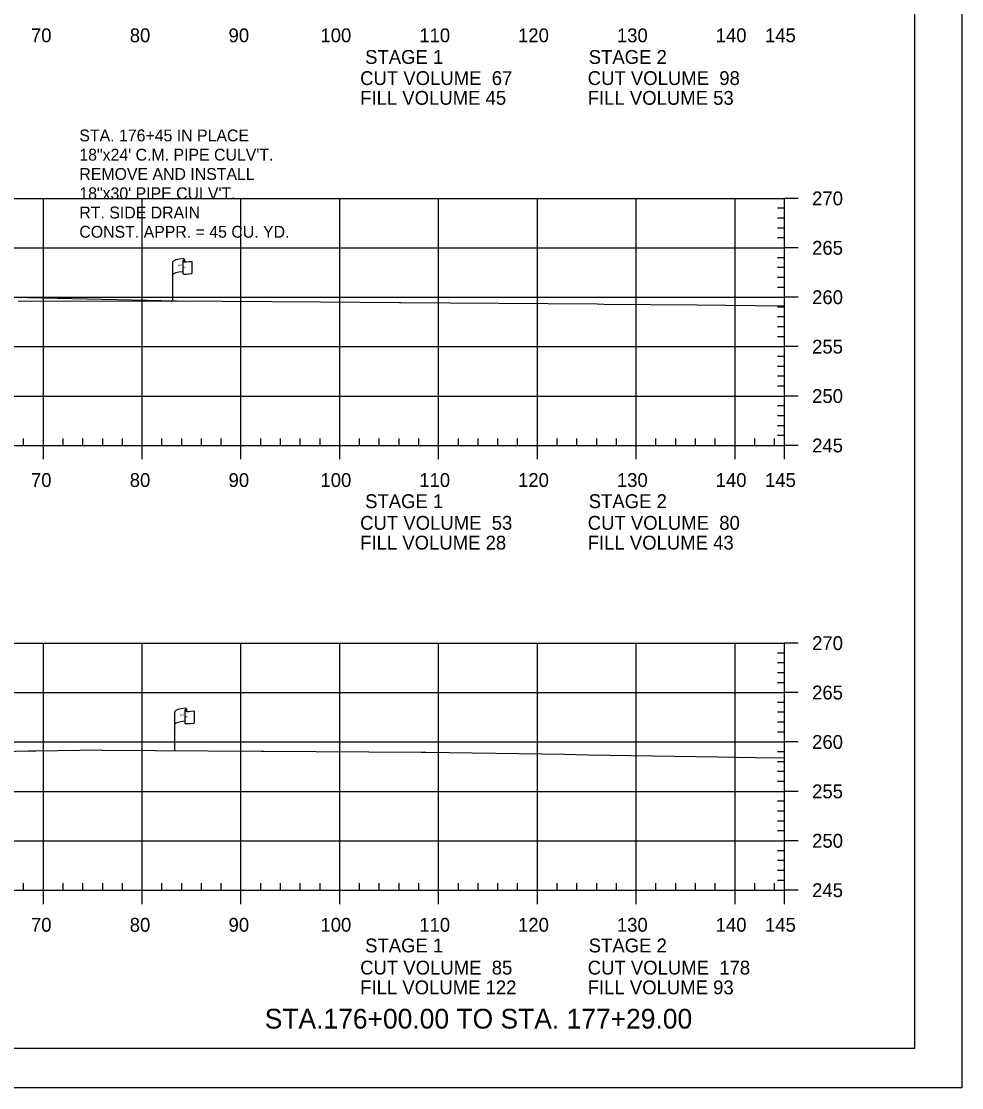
# Model space of a CAD drawing. Extents: x 1365647 to 1367999, y 387113 to 400173.
# Drawn here: x 1365961.9 to 1366057, y 387586.1 to 387694 of the extents above; entities that cross this region are included whole.
import ezdxf

# ---------------------------------------------------------------- set-up
doc = ezdxf.new("R2010")
doc.units = 0
for name, color, linetype in [('E_Existing ROW', 7, 'Continuous'), ('R_Axis', 7, 'Continuous'), ('R_Axis Annot', 7, 'Continuous'), ('R_Border', 7, 'Continuous'), ('R_Draft', 7, 'Continuous'), ('R_Drive', 7, 'Continuous'), ('R_Exist Surface', 7, 'Continuous'), ('R_Grid', 7, 'Continuous'), ('R_No Plot', 7, 'Continuous')]:
    doc.layers.add(name, color=color, linetype=linetype)

msp = doc.modelspace()

# ---------------------------------------------------------------- linework, layer by layer
at = {"layer": 'E_Existing ROW'}
for p, q in [((1365977.2, 387665.67), (1365977.2, 387669.62)), ((1365978.19, 387669.72), (1365978.19, 387669.7)), ((1365978.19, 387669.7), (1365978.19, 387668.48)), ((1365978.36, 387669.87), (1365978.36, 387669.63)), ((1365979.13, 387669.68), (1365979.13, 387668.44)), ((1365978.4, 387624.23), (1365978.4, 387624.21)), ((1365978.4, 387624.21), (1365978.4, 387622.99)), ((1365978.57, 387624.38), (1365978.57, 387624.14)), ((1365977.4, 387620.18), (1365977.4, 387624.13)), ((1365979.34, 387624.19), (1365979.34, 387622.95))]:
    msp.add_line(p, q, dxfattribs=at)
for centre, radius, start, end in [((1365978.27, 387669.72), 0.078, 88.6458, 274.2828), ((1365978.28, 387669.87), 0.0783, 263.0712, 93.9564), ((1365978.27, 387668.48), 0.0783, 180, 273.9564), ((1365978.48, 387624.23), 0.078, 88.6458, 274.2828), ((1365978.49, 387624.38), 0.0783, 263.0712, 93.9564), ((1365978.48, 387622.99), 0.0783, 180, 273.9564)]:
    msp.add_arc(centre, radius, start, end, dxfattribs=at)
for centre, major_axis, ratio, start_param, end_param in [((1365978.78, 387669.67), (-1.58, -0.04), 0.19887, 5.030368, 6.283185), ((1365979.49, 387669.78), (-1.23, -0.13), 0.052933, 0.159456, 1.268315), ((1365978.77, 387668.35), (-1.58, -0.04), 0.19887, 5.083035, 6.194897), ((1365979.49, 387668.54), (-1.23, -0.13), 0.052933, 0.159456, 1.268315), ((1365978.99, 387624.18), (-1.58, -0.04), 0.19887, 5.030368, 6.283185), ((1365978.98, 387622.86), (-1.58, -0.04), 0.19887, 5.083035, 6.194897), ((1365979.69, 387624.29), (-1.23, -0.13), 0.052933, 0.159456, 1.268315), ((1365979.69, 387623.05), (-1.23, -0.13), 0.052933, 0.159456, 1.268315)]:
    msp.add_ellipse(centre, major_axis=major_axis, ratio=ratio, start_param=start_param, end_param=end_param, dxfattribs=at)
at = {"layer": 'R_Axis'}
for p, q in [((1366039.09, 387651.05), (1366039.09, 387676.05)), ((1366040.49, 387676.05), (1366039.09, 387676.05)), ((1366039.09, 387675.05), (1366038.39, 387675.05)), ((1366039.09, 387674.05), (1366038.39, 387674.05)), ((1366039.09, 387673.05), (1366038.39, 387673.05)), ((1366039.09, 387672.05), (1366038.39, 387672.05)), ((1366040.49, 387671.05), (1366039.09, 387671.05)), ((1366039.09, 387670.05), (1366038.39, 387670.05)), ((1366039.09, 387669.05), (1366038.39, 387669.05)), ((1366039.09, 387668.05), (1366038.39, 387668.05)), ((1366039.09, 387667.05), (1366038.39, 387667.05)), ((1366040.49, 387666.05), (1366039.09, 387666.05)), ((1366039.09, 387665.05), (1366038.39, 387665.05)), ((1366039.09, 387664.05), (1366038.39, 387664.05)), ((1366039.09, 387663.05), (1366038.39, 387663.05)), ((1366039.09, 387662.05), (1366038.39, 387662.05)), ((1366040.49, 387661.05), (1366039.09, 387661.05)), ((1366039.09, 387660.05), (1366038.39, 387660.05)), ((1366039.09, 387659.05), (1366038.39, 387659.05)), ((1366039.09, 387658.05), (1366038.39, 387658.05)), ((1366039.09, 387657.05), (1366038.39, 387657.05)), ((1366040.49, 387656.05), (1366039.09, 387656.05)), ((1366039.09, 387655.05), (1366038.39, 387655.05)), ((1366039.09, 387654.05), (1366038.39, 387654.05)), ((1366039.09, 387653.05), (1366038.39, 387653.05)), ((1365962.09, 387651.05), (1365962.09, 387651.75)), ((1365966.09, 387651.05), (1365966.09, 387651.75)), ((1365968.09, 387651.05), (1365968.09, 387651.75)), ((1365970.09, 387651.05), (1365970.09, 387651.75)), ((1365972.09, 387651.05), (1365972.09, 387651.75)), ((1365976.09, 387651.05), (1365976.09, 387651.75)), ((1365978.09, 387651.05), (1365978.09, 387651.75)), ((1365980.09, 387651.05), (1365980.09, 387651.75)), ((1365982.09, 387651.05), (1365982.09, 387651.75)), ((1365986.09, 387651.05), (1365986.09, 387651.75)), ((1365988.09, 387651.05), (1365988.09, 387651.75)), ((1365990.09, 387651.05), (1365990.09, 387651.75)), ((1365992.09, 387651.05), (1365992.09, 387651.75)), ((1365996.09, 387651.05), (1365996.09, 387651.75)), ((1365998.09, 387651.05), (1365998.09, 387651.75)), ((1366000.09, 387651.05), (1366000.09, 387651.75)), ((1366002.09, 387651.05), (1366002.09, 387651.75)), ((1366006.09, 387651.05), (1366006.09, 387651.75)), ((1366008.09, 387651.05), (1366008.09, 387651.75)), ((1366010.09, 387651.05), (1366010.09, 387651.75)), ((1366012.09, 387651.05), (1366012.09, 387651.75)), ((1366016.09, 387651.05), (1366016.09, 387651.75)), ((1366018.09, 387651.05), (1366018.09, 387651.75)), ((1366020.09, 387651.05), (1366020.09, 387651.75)), ((1366022.09, 387651.05), (1366022.09, 387651.75)), ((1366026.09, 387651.05), (1366026.09, 387651.75)), ((1366028.09, 387651.05), (1366028.09, 387651.75)), ((1366030.09, 387651.05), (1366030.09, 387651.75)), ((1366032.09, 387651.05), (1366032.09, 387651.75)), ((1366036.09, 387651.05), (1366036.09, 387651.75)), ((1366038.09, 387651.05), (1366038.09, 387651.75)), ((1366039.09, 387652.05), (1366038.39, 387652.05)), ((1365749.09, 387651.05), (1366039.09, 387651.05)), ((1365964.09, 387649.65), (1365964.09, 387651.05)), ((1365974.09, 387649.65), (1365974.09, 387651.05)), ((1365984.09, 387649.65), (1365984.09, 387651.05)), ((1365994.09, 387649.65), (1365994.09, 387651.05)), ((1366004.09, 387649.65), (1366004.09, 387651.05)), ((1366014.09, 387649.65), (1366014.09, 387651.05)), ((1366024.09, 387649.65), (1366024.09, 387651.05)), ((1366034.09, 387649.65), (1366034.09, 387651.05)), ((1366039.09, 387649.65), (1366039.09, 387651.05)), ((1366040.49, 387651.05), (1366039.09, 387651.05)), ((1366039.09, 387606.05), (1366039.09, 387631.05)), ((1366040.49, 387631.05), (1366039.09, 387631.05)), ((1366039.09, 387630.05), (1366038.39, 387630.05)), ((1366039.09, 387629.05), (1366038.39, 387629.05)), ((1366039.09, 387628.05), (1366038.39, 387628.05)), ((1366039.09, 387627.05), (1366038.39, 387627.05)), ((1366040.49, 387626.05), (1366039.09, 387626.05)), ((1366039.09, 387625.05), (1366038.39, 387625.05)), ((1366039.09, 387624.05), (1366038.39, 387624.05)), ((1366039.09, 387623.05), (1366038.39, 387623.05)), ((1366039.09, 387622.05), (1366038.39, 387622.05)), ((1366040.49, 387621.05), (1366039.09, 387621.05)), ((1366039.09, 387620.05), (1366038.39, 387620.05)), ((1366039.09, 387619.05), (1366038.39, 387619.05)), ((1366039.09, 387618.05), (1366038.39, 387618.05)), ((1366039.09, 387617.05), (1366038.39, 387617.05)), ((1366040.49, 387616.05), (1366039.09, 387616.05)), ((1366039.09, 387615.05), (1366038.39, 387615.05)), ((1366039.09, 387614.05), (1366038.39, 387614.05)), ((1366039.09, 387613.05), (1366038.39, 387613.05)), ((1366039.09, 387612.05), (1366038.39, 387612.05)), ((1366040.49, 387611.05), (1366039.09, 387611.05)), ((1366039.09, 387610.05), (1366038.39, 387610.05)), ((1366039.09, 387609.05), (1366038.39, 387609.05)), ((1366039.09, 387608.05), (1366038.39, 387608.05)), ((1366039.09, 387607.05), (1366038.39, 387607.05)), ((1365749.09, 387606.05), (1366039.09, 387606.05)), ((1365962.09, 387606.05), (1365962.09, 387606.75)), ((1365964.09, 387604.65), (1365964.09, 387606.05)), ((1365966.09, 387606.05), (1365966.09, 387606.75)), ((1365968.09, 387606.05), (1365968.09, 387606.75)), ((1365970.09, 387606.05), (1365970.09, 387606.75)), ((1365972.09, 387606.05), (1365972.09, 387606.75)), ((1365974.09, 387604.65), (1365974.09, 387606.05)), ((1365976.09, 387606.05), (1365976.09, 387606.75)), ((1365978.09, 387606.05), (1365978.09, 387606.75)), ((1365980.09, 387606.05), (1365980.09, 387606.75)), ((1365982.09, 387606.05), (1365982.09, 387606.75)), ((1365984.09, 387604.65), (1365984.09, 387606.05)), ((1365986.09, 387606.05), (1365986.09, 387606.75)), ((1365988.09, 387606.05), (1365988.09, 387606.75)), ((1365990.09, 387606.05), (1365990.09, 387606.75)), ((1365992.09, 387606.05), (1365992.09, 387606.75)), ((1365994.09, 387604.65), (1365994.09, 387606.05)), ((1365996.09, 387606.05), (1365996.09, 387606.75)), ((1365998.09, 387606.05), (1365998.09, 387606.75)), ((1366000.09, 387606.05), (1366000.09, 387606.75)), ((1366002.09, 387606.05), (1366002.09, 387606.75)), ((1366004.09, 387604.65), (1366004.09, 387606.05)), ((1366006.09, 387606.05), (1366006.09, 387606.75)), ((1366008.09, 387606.05), (1366008.09, 387606.75)), ((1366010.09, 387606.05), (1366010.09, 387606.75)), ((1366012.09, 387606.05), (1366012.09, 387606.75)), ((1366014.09, 387604.65), (1366014.09, 387606.05)), ((1366016.09, 387606.05), (1366016.09, 387606.75)), ((1366018.09, 387606.05), (1366018.09, 387606.75)), ((1366020.09, 387606.05), (1366020.09, 387606.75)), ((1366022.09, 387606.05), (1366022.09, 387606.75)), ((1366024.09, 387604.65), (1366024.09, 387606.05)), ((1366026.09, 387606.05), (1366026.09, 387606.75)), ((1366028.09, 387606.05), (1366028.09, 387606.75)), ((1366030.09, 387606.05), (1366030.09, 387606.75)), ((1366032.09, 387606.05), (1366032.09, 387606.75)), ((1366034.09, 387604.65), (1366034.09, 387606.05)), ((1366036.09, 387606.05), (1366036.09, 387606.75)), ((1366038.09, 387606.05), (1366038.09, 387606.75)), ((1366039.09, 387604.65), (1366039.09, 387606.05)), ((1366040.49, 387606.05), (1366039.09, 387606.05))]:
    msp.add_line(p, q, dxfattribs=at)
at = {"layer": 'R_Border'}
for q in [(1366052.27, 387795.51), (1365736.09, 387590.05)]:
    msp.add_line((1366052.27, 387590.05), q, dxfattribs=at)
at = {"layer": 'R_Drive'}
msp.add_line((1365938.56, 387666.54), (1365979.09, 387665.66), dxfattribs=at)
at = {"layer": 'R_Exist Surface'}
for points in [[(1365961.54, 387665.66), (1365977.21, 387665.67), (1365977.25, 387665.67), (1365977.26, 387665.67), (1365992.17, 387665.58), (1366000.13, 387665.53), (1366000.24, 387665.53), (1366000.27, 387665.53), (1366020.12, 387665.37), (1366020.81, 387665.36), (1366030.27, 387665.28), (1366039.09, 387665.19)], [(1365960, 387620.09), (1365962.56, 387620.16), (1365963.34, 387620.16), (1365969.99, 387620.24), (1365970.05, 387620.23), (1365986.12, 387620.12), (1365986.41, 387620.12), (1366002.33, 387620.01), (1366002.8, 387620.01), (1366016.89, 387619.8), (1366019.2, 387619.76), (1366032.34, 387619.56), (1366036.13, 387619.49), (1366039.09, 387619.45)]]:
    msp.add_lwpolyline(points, dxfattribs=at)
at = {"layer": 'R_Grid'}
for p, q in [((1365749.09, 387676.05), (1366039.09, 387676.05)), ((1365964.09, 387651.05), (1365964.09, 387676.05)), ((1365974.09, 387651.05), (1365974.09, 387676.05)), ((1365984.09, 387651.05), (1365984.09, 387676.05)), ((1365994.09, 387651.05), (1365994.09, 387676.05)), ((1366004.09, 387651.05), (1366004.09, 387676.05)), ((1366014.09, 387651.05), (1366014.09, 387676.05)), ((1366024.09, 387651.05), (1366024.09, 387676.05)), ((1366034.09, 387651.05), (1366034.09, 387676.05)), ((1366039.09, 387651.05), (1366039.09, 387676.05)), ((1365749.09, 387671.05), (1366039.09, 387671.05)), ((1365749.09, 387666.05), (1366039.09, 387666.05)), ((1365749.09, 387661.05), (1366039.09, 387661.05)), ((1365749.09, 387656.05), (1366039.09, 387656.05)), ((1365749.09, 387651.05), (1366039.09, 387651.05)), ((1365749.09, 387631.05), (1366039.09, 387631.05)), ((1365964.09, 387606.05), (1365964.09, 387631.05)), ((1365974.09, 387606.05), (1365974.09, 387631.05)), ((1365984.09, 387606.05), (1365984.09, 387631.05)), ((1365994.09, 387606.05), (1365994.09, 387631.05)), ((1366004.09, 387606.05), (1366004.09, 387631.05)), ((1366014.09, 387606.05), (1366014.09, 387631.05)), ((1366024.09, 387606.05), (1366024.09, 387631.05)), ((1366034.09, 387606.05), (1366034.09, 387631.05)), ((1366039.09, 387606.05), (1366039.09, 387631.05)), ((1365749.09, 387626.05), (1366039.09, 387626.05)), ((1365749.09, 387621.05), (1366039.09, 387621.05)), ((1365749.09, 387616.05), (1366039.09, 387616.05)), ((1365749.09, 387611.05), (1366039.09, 387611.05)), ((1365749.09, 387606.05), (1366039.09, 387606.05))]:
    msp.add_line(p, q, dxfattribs=at)
at = {"layer": 'R_No Plot'}
msp.add_line((1365723.69, 387586.08), (1366057.03, 387586.08), dxfattribs=at)
msp.add_lwpolyline([(1365723.69, 387799.41), (1366057.03, 387799.41), (1366057.03, 387586.07), (1365723.69, 387586.07)], close=True, dxfattribs=at)

# ---------------------------------------------------------------- texts
at = {"layer": 'E_Existing ROW'}
for s, height, rotation, p in [('DWB 11-9-07', 0.001, 90, (1365978.36, 387669.63)), ('R ', 0.2, 9.9884, (1365977.72, 387669.12)), (' O', 0.2, 9.9884, (1365977.86, 387669.17)), ('W', 0.2, 351.1788, (1365978.19, 387669)), ('DWB 11-9-07', 0.001, 5.0717, (1365979.12, 387668.44)), ('DWB 11-9-07', 0.001, 90, (1365977.2, 387665.67)), ('R ', 0.2, 9.9884, (1365977.92, 387623.63)), (' O', 0.2, 9.9884, (1365978.07, 387623.68)), ('W', 0.2, 351.1788, (1365978.4, 387623.51)), ('DWB 11-9-07', 0.001, 90, (1365978.57, 387624.14)), ('DWB 11-9-07', 0.001, 5.0717, (1365979.33, 387622.95)), ('DWB 11-9-07', 0.001, 90, (1365977.4, 387620.18))]:
    msp.add_text(s, height=height, rotation=rotation, dxfattribs=at).set_placement(p)
at = {"layer": 'R_Axis Annot'}
for s, p in [('70', (1365962.83, 387691.85)), ('80', (1365972.83, 387691.85)), ('90', (1365982.83, 387691.85)), ('100', (1365992.13, 387691.85)), ('110', (1366002.13, 387691.85)), ('120', (1366012.13, 387691.85)), ('130', (1366022.13, 387691.85)), ('140', (1366032.13, 387691.85)), ('145', (1366037.12, 387691.85)), ('STAGE 1', (1365996.65, 387689.66)), ('STAGE 2', (1366019.28, 387689.66)), ('CUT VOLUME  67', (1365996.15, 387687.52)), ('CUT VOLUME  98', (1366019.18, 387687.52)), ('FILL VOLUME 45', (1365996.15, 387685.52)), ('FILL VOLUME 53', (1366019.18, 387685.52)), ('270', (1366041.89, 387675.35)), ('265', (1366041.89, 387670.35)), ('260', (1366041.89, 387665.35)), ('255', (1366041.89, 387660.35)), ('250', (1366041.89, 387655.35)), ('245', (1366041.89, 387650.35)), ('70', (1365962.83, 387646.85)), ('80', (1365972.83, 387646.85)), ('90', (1365982.83, 387646.85)), ('100', (1365992.13, 387646.85)), ('110', (1366002.13, 387646.85)), ('120', (1366012.13, 387646.85)), ('130', (1366022.13, 387646.85)), ('140', (1366032.13, 387646.85)), ('145', (1366037.12, 387646.85)), ('STAGE 1', (1365996.65, 387644.71)), ('STAGE 2', (1366019.28, 387644.71)), ('CUT VOLUME  53', (1365996.15, 387642.52)), ('CUT VOLUME  80', (1366019.18, 387642.52)), ('FILL VOLUME 28', (1365996.15, 387640.52)), ('FILL VOLUME 43', (1366019.18, 387640.52)), ('270', (1366041.89, 387630.35)), ('265', (1366041.89, 387625.35)), ('260', (1366041.89, 387620.35)), ('255', (1366041.89, 387615.35)), ('250', (1366041.89, 387610.35)), ('245', (1366041.89, 387605.35)), ('70', (1365962.83, 387601.85)), ('80', (1365972.83, 387601.85)), ('90', (1365982.83, 387601.85)), ('100', (1365992.13, 387601.85)), ('110', (1366002.13, 387601.85)), ('120', (1366012.13, 387601.85)), ('130', (1366022.13, 387601.85)), ('140', (1366032.13, 387601.85)), ('145', (1366037.12, 387601.85)), ('STAGE 1', (1365996.65, 387599.76)), ('STAGE 2', (1366019.28, 387599.76)), ('CUT VOLUME  85', (1365996.15, 387597.52)), ('CUT VOLUME  178', (1366019.18, 387597.52)), ('FILL VOLUME 122', (1365996.15, 387595.52)), ('FILL VOLUME 93', (1366019.18, 387595.52))]:
    msp.add_text(s, height=1.4, dxfattribs=at).set_placement(p)
at = {"layer": 'R_Draft'}
for s, p in [('STA. 176+45 IN PLACE', (1365967.73, 387681.82)), ('18"x24\' C.M. PIPE CULV\'T.', (1365967.73, 387679.87)), ('REMOVE AND INSTALL ', (1365967.73, 387677.92)), ('18"x30\' PIPE CULV\'T.', (1365967.73, 387675.97)), ('RT. SIDE DRAIN', (1365967.73, 387674.02)), ('CONST. APPR. = 45 CU. YD.', (1365967.73, 387672.07))]:
    msp.add_text(s, height=1.2, rotation=360, dxfattribs=at).set_placement(p)
msp.add_text('STA.176+00.00 TO STA. 177+29.00', height=2, dxfattribs=at).set_placement((1365986.49, 387592.05))

doc.saveas('drawing.dxf')
